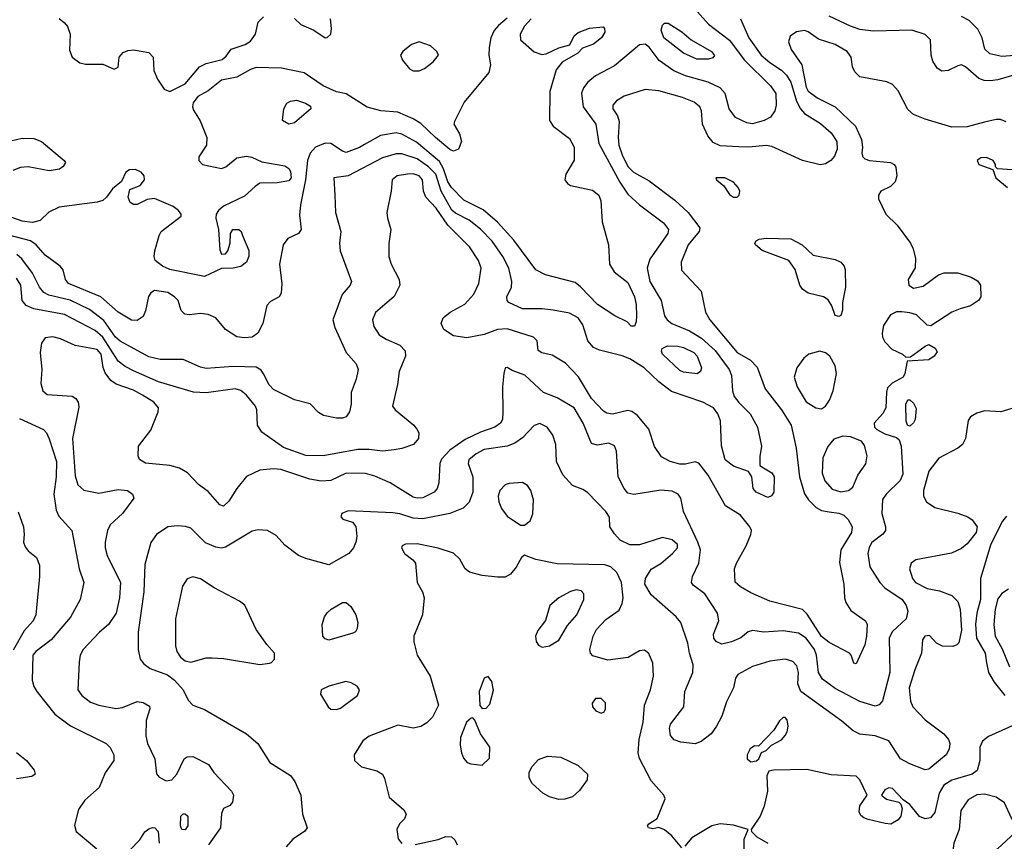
# Model space of a CAD drawing. Extents: x 1173029 to 1307123, y 522559 to 678521.
# Tile 496 of 623: x 1237661 to 1242798, y 632194 to 636480. Entities that reach past the tile are written whole.
import ezdxf

# ---------------------------------------------------------------- set-up
doc = ezdxf.new("R2010")
doc.units = 0

msp = doc.modelspace()

# ---------------------------------------------------------------- linework, layer by layer
at = {"layer": '0CON10XD'}
for points in [[(1241168.5, 636555), (1241255, 636456.8), (1241365, 636373.3), (1241440.7, 636270.7), (1241578.5, 636135), (1241605.4, 636095), (1241607.7, 636035), (1241601.5, 636005), (1241578.2, 635971.8), (1241545.3, 635954.7), (1241485, 635937.7), (1241455, 635942.5), (1241395, 635970), (1241363.4, 636015), (1241342.3, 636095), (1241316.5, 636125), (1241252.9, 636155), (1241135, 636186.8), (1241073.8, 636213.8), (1240997.7, 636267.7), (1240945, 636336.7), (1240925, 636352.8), (1240895, 636348.7), (1240765, 636240.4), (1240665, 636187.3), (1240624.7, 636155.3), (1240602.5, 636125), (1240593, 636097), (1240601.5, 636025), (1240667.1, 635935), (1240683.2, 635835), (1240792.5, 635632.5), (1240835, 635570), (1240895, 635514.5), (1241019.9, 635419.9), (1241046.9, 635385), (1241042.9, 635365), (1240948.2, 635231.8), (1240935.3, 635185), (1240948.9, 635115), (1241007.7, 635015), (1241026, 634935), (1241038.5, 634915), (1241064.5, 634895), (1241156.4, 634856.4), (1241218.7, 634818.7), (1241289.2, 634755), (1241362.4, 634655), (1241374.2, 634625), (1241380.7, 634545), (1241389.5, 634515), (1241412.8, 634482.8), (1241472.9, 634425), (1241511.1, 634355), (1241531.4, 634255), (1241522.3, 634202.3), (1241523.3, 634155), (1241541.7, 634141.7), (1241585, 634116), (1241598, 634095), (1241596, 634015), (1241584.2, 633995.8), (1241565, 633988), (1241503.3, 634015), (1241488.8, 634035), (1241481.2, 634095), (1241464.2, 634124.2), (1241385, 634150.9), (1241342.5, 634185), (1241322.6, 634257.4), (1241317.4, 634387.4), (1241304.3, 634425), (1241280.8, 634455), (1241225.6, 634484.4), (1241061.3, 634541.3), (1240995, 634591.2), (1240918.5, 634665), (1240845, 634710.4), (1240805, 634726.2), (1240686.1, 634756.1), (1240655, 634770.9), (1240626.3, 634805), (1240599, 634889), (1240574.8, 634924.8), (1240529.4, 634949.4), (1240444.6, 634965.4), (1240388, 634972), (1240285, 634972.5), (1240212.9, 635005), (1240204.4, 635015), (1240202.2, 635035), (1240226.5, 635085), (1240228.8, 635115), (1240213.4, 635185), (1240182.8, 635245), (1240127.1, 635325), (1240065, 635388.1), (1240006.2, 635435), (1239935, 635470.2), (1239916.5, 635486.5), (1239860, 635585), (1239831.8, 635675), (1239795, 635713.3), (1239735, 635754.4), (1239655, 635780.8), (1239625, 635781.4), (1239555, 635759.2), (1239375, 635665.3), (1239300, 635655), (1239304.8, 635565), (1239308.5, 635475), (1239337.4, 635375), (1239329.6, 635315), (1239332.5, 635275), (1239392.5, 635115), (1239386, 635095), (1239343.6, 635046.4), (1239295.9, 634914.1), (1239305.6, 634875), (1239364.4, 634745), (1239417.1, 634685), (1239426.7, 634655), (1239416.5, 634605), (1239391.5, 634535), (1239390.5, 634475), (1239381.9, 634435), (1239365, 634408.8), (1239345, 634400.8), (1239315, 634400.8), (1239245.6, 634415.6), (1239220.6, 634430.6), (1239176.4, 634476.4), (1239095, 634496.5), (1238985, 634551.9), (1238962.5, 634575), (1238933.1, 634633.1), (1238921.4, 634651.4), (1238895, 634666.9), (1238775, 634671.2), (1238635, 634661.3), (1238605, 634667.7), (1238515, 634708.2), (1238395, 634707.8), (1238335, 634722.4), (1238185, 634803.1), (1238162, 634825), (1238101.1, 634911.1), (1238025, 634969.3), (1237925, 635016.8), (1237813.8, 635043.8), (1237786.8, 635056.8), (1237764.2, 635084.2), (1237728.1, 635158.1), (1237672.2, 635232.2), (1237646.5, 635255)], [(1240329.6, 636485), (1240295, 636446.5), (1240271.8, 636405), (1240273.6, 636375), (1240345, 636312.1), (1240385, 636298.2), (1240407.8, 636302.2), (1240475, 636334.4), (1240530.8, 636349.2), (1240555, 636396.7), (1240575, 636413.3), (1240635, 636436), (1240705, 636442.5), (1240712.5, 636435), (1240713.3, 636415), (1240696.2, 636385), (1240655, 636352.5), (1240598.3, 636331.7), (1240573.3, 636305), (1240491.1, 636258.9), (1240460.4, 636219.6), (1240426.4, 636106.4), (1240425.8, 635955), (1240444, 635925), (1240530.2, 635860.2), (1240554.4, 635815), (1240555, 635747.5), (1240510.8, 635675), (1240506.2, 635645), (1240520, 635625), (1240535.7, 635615.7), (1240650.6, 635590.6), (1240682.5, 635565), (1240692.9, 635535), (1240700, 635425), (1240732.9, 635305), (1240738.6, 635205), (1240762.9, 635165), (1240835, 635110), (1240869.2, 635035), (1240877.5, 634995), (1240878.8, 634935), (1240877.5, 634905), (1240868.3, 634881.7), (1240851.7, 634881.7), (1240830, 634905), (1240766.2, 634935), (1240675.6, 634995), (1240587, 635087), (1240558.5, 635108.5), (1240405, 635150), (1240354.8, 635174.8), (1240240, 635330), (1240154.8, 635424.8), (1240078.8, 635488.8), (1239979.4, 635539.4), (1239915, 635604.8), (1239895.1, 635635.1), (1239873, 635703), (1239850.8, 635740.8), (1239731.4, 635841.4), (1239655, 635883.7), (1239625, 635890.8), (1239543, 635877), (1239460.6, 635829.4), (1239435, 635813.2), (1239365, 635787.7), (1239345, 635794.6), (1239285, 635834.7), (1239255, 635835.4), (1239205, 635815.4), (1239176.2, 635783.8), (1239163.3, 635745), (1239152.1, 635645), (1239125.7, 635515), (1239121.5, 635461.5), (1239130, 635385), (1239116.2, 635365), (1239060.5, 635339.5), (1239036.6, 635305), (1239017.6, 635205), (1239028.2, 635101.8), (1239025.6, 635054.4), (1239015.6, 635034.4), (1238970, 635010), (1238950.5, 634989.5), (1238929.8, 634895), (1238904.5, 634845), (1238874.5, 634824.5), (1238835, 634820.9), (1238795, 634825.6), (1238736, 634865), (1238685, 634924.5), (1238645, 634942), (1238605, 634948.2), (1238545, 634940.8), (1238522.5, 634945), (1238504.1, 634964.1), (1238488.6, 635015), (1238469.2, 635035), (1238435, 635056.9), (1238365, 635067.1), (1238345, 635055.8), (1238334.1, 635035.9), (1238317.8, 634962.2), (1238305, 634932.5), (1238275, 634911.5), (1238245, 634912.5), (1238175, 634955.4), (1238084.4, 635034.4), (1237916.7, 635105), (1237900.6, 635125), (1237888.6, 635175), (1237873.1, 635195), (1237795, 635252.5), (1237746.7, 635306.7), (1237717, 635327), (1237605, 635356.5)], [(1237866.6, 636486.6), (1237894.6, 636464.6), (1237911.4, 636445), (1237925.6, 636405), (1237921.3, 636321.3), (1237935.7, 636285), (1237975, 636255.6), (1238005, 636248.1), (1238095, 636248.1), (1238155, 636222), (1238175, 636232.5), (1238181.2, 636285), (1238201.1, 636308.9), (1238225, 636319.1), (1238255, 636322.3), (1238335, 636308.9), (1238357.1, 636285), (1238360.8, 636215), (1238379.7, 636169.7), (1238415, 636118.8), (1238445, 636106), (1238525, 636146), (1238600, 636235), (1238635, 636251.1), (1238717.2, 636272.8), (1238739.3, 636290.7), (1238765, 636325.8), (1238838.5, 636351.5), (1238865, 636368.1), (1238892.5, 636405), (1238905, 636467.5), (1238934.1, 636495.9)], [(1240205, 636488.2), (1240159.3, 636450.7), (1240136.7, 636423.3), (1240120, 636385), (1240110, 636335), (1240108.6, 636295), (1240116.9, 636245), (1240108.9, 636205), (1239980.2, 636049.8), (1239929.5, 635949.5), (1239927.1, 635935), (1239956.5, 635885), (1239965.5, 635845), (1239950, 635805), (1239925, 635794.5), (1239905, 635803.8), (1239830, 635865), (1239755, 635938.8), (1239713.9, 635963.9), (1239635, 635997.1), (1239545, 636005.3), (1239474.1, 636024.1), (1239365, 636093.5), (1239314.3, 636104.3), (1239245.5, 636135.5), (1239145, 636203.8), (1239027.6, 636227.6), (1238895, 636231.1), (1238865, 636221.4), (1238795, 636180), (1238715, 636164.4), (1238645, 636109.4), (1238590.4, 636079.6), (1238566.4, 636046.4), (1238563.1, 636025), (1238568, 636008), (1238603.1, 635953.1), (1238637.1, 635865), (1238635.7, 635825), (1238595.7, 635764.3), (1238595.8, 635745), (1238615, 635725.7), (1238715, 635704), (1238736.9, 635713.1), (1238795, 635760), (1238845, 635768.9), (1238873.2, 635763.2), (1238925, 635738.8), (1239045, 635717.5), (1239065, 635704), (1239075, 635688), (1239077.3, 635655), (1239065, 635640), (1239005, 635628.8), (1238915, 635626.9), (1238889.2, 635610.8), (1238835, 635560), (1238725, 635507.5), (1238698.2, 635485), (1238686.4, 635465), (1238684.6, 635445), (1238698.9, 635385), (1238705, 635280), (1238715, 635256.7), (1238735, 635258.8), (1238748, 635275), (1238760, 635315), (1238761.2, 635365), (1238774, 635385), (1238805, 635385.6), (1238816.7, 635375), (1238824.4, 635355)], [(1239095, 636486.7), (1239127.5, 636455), (1239196.1, 636426.1), (1239255, 636386.2), (1239265, 636386.7), (1239283.8, 636405), (1239288, 636435), (1239282.5, 636485)], [(1241422.2, 636485), (1241465.9, 636385), (1241529.3, 636295), (1241575, 636256.3), (1241636.4, 636216.4), (1241661.5, 636191.5), (1241685, 636153.6), (1241714, 636055), (1241734.2, 636015), (1241755, 635991.8), (1241839.1, 635939.1), (1241895, 635890.3), (1241924.2, 635845), (1241926.3, 635805), (1241911.7, 635768.3), (1241893.5, 635745), (1241865, 635727.8), (1241836.9, 635723.1), (1241745, 635745.9), (1241585, 635818.9), (1241555, 635823.3), (1241465, 635814.7), (1241413.7, 635816.3), (1241315, 635822.7), (1241279.2, 635839.2), (1241250.9, 635875), (1241223.5, 635935), (1241218.5, 636005), (1241210, 636025), (1241179.5, 636049.5), (1241118.8, 636075), (1240995, 636108.9), (1240925, 636115.8), (1240815, 636080.6), (1240775, 636056.9), (1240755.6, 636035), (1240755.5, 636015), (1240779.5, 635979.5), (1240789.1, 635949.1), (1240783.7, 635865), (1240787.3, 635825), (1240804.1, 635775), (1240834.5, 635714.5), (1240863.1, 635685), (1240945, 635639.2), (1241079.1, 635539.1), (1241148.9, 635475), (1241209.1, 635395), (1241207.1, 635375), (1241173.9, 635336.1), (1241149.6, 635305), (1241113.1, 635215), (1241114.5, 635174.5), (1241216, 635065), (1241239.2, 634955), (1241261.1, 634915), (1241403.8, 634745), (1241474.7, 634704.7), (1241508.1, 634668.1), (1241551.2, 634555), (1241636.2, 634445), (1241685.4, 634365), (1241711.6, 634245), (1241729.8, 634095), (1241756.2, 634006.2), (1241776.4, 633975), (1241816.2, 633936.2), (1241845, 633920.7), (1241885, 633913.4), (1241935, 633906.5), (1241960.6, 633895), (1241983.3, 633873.3), (1242004.7, 633835), (1242000.6, 633805), (1241945.3, 633715), (1241938.3, 633648.3), (1241960.4, 633535), (1241963.8, 633465), (1241970.8, 633440.8), (1241998.1, 633398.1), (1242073.8, 633345), (1242082, 633325), (1242080, 633265), (1242070.4, 633219.6), (1242025, 633120), (1242013, 633123), (1242000, 633165), (1241990, 633175), (1241885, 633232), (1241845, 633261.8), (1241769.3, 633379.3), (1241745, 633403.6), (1241575, 633446.9), (1241475, 633490.7), (1241422.5, 633522.5), (1241394.2, 633545.8), (1241390.9, 633615), (1241400.9, 633645), (1241452.1, 633735), (1241475.5, 633795), (1241479.5, 633815), (1241471.1, 633835), (1241421.1, 633895), (1241344.5, 633945), (1241253.9, 634105), (1241205, 634166.7), (1241185, 634173.5), (1241135, 634160.9), (1241105, 634160.9), (1241054.7, 634174.7), (1241009.5, 634199.5), (1240973.4, 634253.4), (1240943.1, 634345), (1240884.8, 634414.8), (1240855, 634436.9), (1240835, 634442.3), (1240755, 634422.4), (1240725, 634427.8), (1240707.7, 634437.7), (1240645.4, 634505), (1240577.2, 634617.2), (1240508.6, 634688.6), (1240439.8, 634729.8), (1240385, 634743.1), (1240366.7, 634755), (1240361.2, 634805), (1240341.2, 634825), (1240205, 634867.1), (1240155, 634863.9), (1240085, 634838.8), (1239995, 634820.6), (1239925, 634831.4), (1239874.5, 634864.5), (1239860, 634895), (1239871.4, 634925), (1239908.1, 634955), (1239982.9, 634997.1), (1240031.1, 635048.9), (1240056.2, 635105), (1240068.8, 635185), (1240055.5, 635225), (1240008.8, 635295), (1239895, 635407.7), (1239835, 635496.5), (1239781.1, 635555), (1239768, 635585), (1239763.2, 635645), (1239745, 635666.2), (1239715, 635676.6), (1239684.8, 635675.2), (1239631.2, 635665), (1239604.2, 635645), (1239599.2, 635585), (1239577.3, 635475), (1239579.5, 635445), (1239596.9, 635385), (1239587.9, 635312.1), (1239588.1, 635245), (1239598.9, 635205), (1239641.5, 635125), (1239645.3, 635095), (1239615, 635037.1), (1239517.8, 634952.2), (1239502.7, 634915), (1239509.1, 634879.1), (1239536.7, 634836.7), (1239573.2, 634813.2), (1239645, 634782.5), (1239672.7, 634752.7), (1239673.4, 634725), (1239640.8, 634645), (1239632.4, 634577.6), (1239607.1, 634465), (1239620.6, 634445), (1239717.5, 634365), (1239734, 634345), (1239744.3, 634324.3), (1239742.5, 634295)], [(1241255, 636274.6), (1241193.8, 636275), (1241124.3, 636305), (1241021.5, 636385), (1241008.5, 636425), (1241015, 636451.2), (1241025, 636462), (1241045, 636462.5), (1241115, 636417.8), (1241164.6, 636374.6), (1241271.4, 636315), (1241286.6, 636293.4), (1241277.8, 636282.2), (1241255, 636274.6)], [(1242925, 636214.3), (1242765, 636166.9), (1242725, 636161.5), (1242693.6, 636163.6), (1242665, 636174.4), (1242595, 636234.2), (1242575, 636244.2), (1242555, 636240), (1242505.5, 636214.5), (1242471.5, 636211.5), (1242448, 636228), (1242424.6, 636264.6), (1242417.1, 636295), (1242412.7, 636375), (1242385, 636403.6), (1242315, 636425.3), (1242115, 636420), (1242045, 636429.7), (1241996.6, 636446.6), (1241885, 636498.2)], [(1242945, 636301.4), (1242785, 636289.1), (1242723.1, 636303.1), (1242696.2, 636326.2), (1242683.4, 636385), (1242660.4, 636430.4), (1242615.7, 636475.7), (1242575, 636497.3)], [(1242808.2, 635948.2), (1242779.2, 635959.2), (1242755, 635960.4), (1242695.6, 635945.6), (1242605, 635921.5), (1242525, 635920.5), (1242385, 635961.1), (1242325, 635985.4), (1242295, 636011.9), (1242245, 636110), (1242215, 636142.9), (1242185.5, 636155.5), (1242045, 636181.9), (1242017.8, 636207.8), (1242006.7, 636235), (1241999.4, 636285), (1241978.6, 636315), (1241915, 636351.8), (1241828.3, 636378.3), (1241775, 636417.3), (1241755, 636424.5), (1241713.8, 636416.2), (1241680.8, 636395), (1241673.1, 636365), (1241685.7, 636325), (1241742.5, 636245), (1241765, 636128.8), (1241775, 636108.1), (1241825, 636071.8), (1241915.6, 636025), (1242022.5, 635925), (1242053.1, 635855), (1242059.2, 635815), (1242054.2, 635784.2), (1242060, 635765), (1242070, 635755), (1242095, 635746.2), (1242205, 635736.2), (1242224.2, 635724.2), (1242231.7, 635711.7), (1242238.1, 635665), (1242229.2, 635635), (1242205, 635610.8), (1242154, 635585), (1242142, 635565), (1242142, 635545), (1242180, 635465), (1242238.5, 635408.5), (1242308.5, 635315), (1242323.5, 635285), (1242334.5, 635235), (1242333.4, 635186.6), (1242296.7, 635125), (1242299.4, 635095), (1242325, 635080), (1242375, 635090.8), (1242455, 635149.4), (1242485, 635159.5), (1242555, 635159.5), (1242625, 635137.5), (1242658.1, 635118.1), (1242674.4, 635095), (1242675.7, 635034.3), (1242663.3, 635015), (1242621.9, 634988.1), (1242568.2, 634971.8), (1242524.6, 634955.4), (1242415, 634882.5), (1242395, 634887.1), (1242340, 634940), (1242305, 634951.8), (1242263.6, 634956.4), (1242235, 634955.6), (1242205, 634940), (1242167.8, 634885), (1242160.5, 634845), (1242162.5, 634825), (1242175, 634800), (1242211.7, 634761.7), (1242267.5, 634735), (1242285, 634720), (1242308.3, 634721.7), (1242385, 634777.8), (1242405, 634785.6), (1242437.4, 634767.4), (1242447.7, 634747.7), (1242432.9, 634725), (1242405, 634706.5), (1242291.7, 634698.3), (1242280, 634635), (1242270, 634615), (1242213.3, 634585), (1242189.4, 634560.6), (1242183.4, 634536.6), (1242180.9, 634455), (1242164.1, 634425.9), (1242119.4, 634375), (1242120.8, 634355), (1242132.4, 634342.4), (1242175, 634319.4), (1242235, 634301.2), (1242249.2, 634289.2), (1242260, 634255), (1242269.5, 634109.5), (1242254.2, 634075.8), (1242181.4, 634005), (1242162.4, 633977.6), (1242159.4, 633905), (1242178.9, 633835), (1242178.6, 633815), (1242165, 633797.1), (1242107.4, 633752.6), (1242093.1, 633726.9), (1242086.8, 633695), (1242095.9, 633625.9), (1242149.6, 633545), (1242175.7, 633515.7), (1242264.5, 633455), (1242285.5, 633425), (1242295.6, 633394.4), (1242286.5, 633355), (1242215, 633288.8), (1242198.2, 633255), (1242200.6, 633075), (1242163.6, 632926.4), (1242145, 632905.7), (1242125, 632899.1), (1242045, 632922.9), (1241915, 632992), (1241849.9, 633039.9), (1241828, 633075), (1241819, 633165), (1241808, 633195), (1241765, 633254.2), (1241725, 633279.4), (1241645, 633291.6), (1241544.5, 633284.5), (1241485, 633294), (1241462.7, 633287.3), (1241423.8, 633255), (1241375, 633235.5), (1241325, 633223.5), (1241295, 633235.7), (1241283.6, 633253.6), (1241281.1, 633275), (1241308.6, 633345), (1241301.9, 633385), (1241235.2, 633485.2), (1241175, 633530), (1241165.7, 633545), (1241171.4, 633575), (1241205.4, 633644.6), (1241212.5, 633715), (1241199.6, 633755), (1241123.8, 633915), (1241111.1, 633985), (1241097.5, 634005), (1241065, 634020.5), (1241006.3, 634026.3), (1240952.3, 634017.7), (1240865, 634002.7), (1240835, 634011.1), (1240814.6, 634035), (1240784, 634095), (1240775, 634230), (1240765, 634258), (1240735, 634270.6), (1240675, 634261.4), (1240645, 634270), (1240601.2, 634375), (1240555, 634455.5), (1240465, 634507.5), (1240395, 634535.6), (1240296.5, 634626.5), (1240230.5, 634650.5), (1240205, 634666.7), (1240193.8, 634665), (1240188, 634635), (1240180.5, 634565), (1240182.7, 634435), (1240179.5, 634395), (1240170, 634375), (1240140.8, 634355), (1240065, 634329.2), (1239985, 634290.9), (1239905.6, 634234.4), (1239862, 634188), (1239852.9, 634165), (1239848.9, 634065), (1239840, 634035), (1239824, 634015), (1239765, 633986.2), (1239735, 633984), (1239715, 633989.2), (1239595, 634063.6), (1239515, 634099.2), (1239465, 634112.8), (1239365, 634115.3), (1239285, 634077.3), (1239233.4, 634073.4), (1239175, 634082.9), (1239023.4, 634133.4), (1238985, 634137.6), (1238915, 634130), (1238845, 634096.7), (1238794.7, 634035.3), (1238751.7, 633968.3), (1238725, 633943.1), (1238705, 633949.4), (1238645, 634018.5), (1238595, 634055.6), (1238537, 634117), (1238495, 634140.9), (1238444, 634154)], [(1239745, 636214.3), (1239773.7, 636226.3), (1239819.4, 636260.6), (1239845.8, 636295), (1239837.5, 636315), (1239805, 636344.4), (1239745, 636364.5), (1239705, 636351.5), (1239660, 636315), (1239648.1, 636295), (1239659.1, 636269.1), (1239694.6, 636224.6), (1239715, 636214.4), (1239745, 636214.3)], [(1239065, 635936), (1239032.5, 635955), (1239040, 636015), (1239055.8, 636044.2), (1239075, 636056), (1239105, 636060), (1239152.5, 636045), (1239179.3, 636029.3), (1239180, 636015), (1239095, 635942.5), (1239065, 635936)], [(1237615, 635848.1), (1237675, 635862.1), (1237735, 635860.9), (1237775.4, 635845.4), (1237893.3, 635745), (1237900, 635735), (1237888.8, 635715), (1237868.8, 635701.2), (1237815, 635691.9), (1237705, 635713.1), (1237665, 635709.2), (1237625, 635694)], [(1242915, 635692.7), (1242763, 635703), (1242752.5, 635712.5), (1242752.5, 635725), (1242740, 635745), (1242705, 635762), (1242675, 635759.2), (1242656.2, 635745), (1242665, 635724.2), (1242738.3, 635698.3), (1242753.8, 635655), (1242815, 635605.7)], [(1238824.4, 635355), (1238856.8, 635276.8), (1238857.3, 635247.3), (1238844.2, 635215), (1238815, 635192.2), (1238775, 635183.5), (1238715, 635182.5), (1238625, 635141.2), (1238445, 635178), (1238405.8, 635195), (1238367.5, 635225), (1238363.1, 635245), (1238367.1, 635275), (1238389.2, 635355), (1238400, 635375), (1238504, 635455), (1238504, 635465), (1238489.2, 635485), (1238462, 635505), (1238365, 635547.1), (1238326.8, 635543.2), (1238275, 635515.8), (1238255, 635516), (1238237.3, 635527.3), (1238227.5, 635555), (1238235.9, 635594.1), (1238290, 635615), (1238312.5, 635645), (1238310, 635665), (1238295, 635684.2), (1238265, 635699.4), (1238235, 635697.5), (1238215.6, 635684.4), (1238193.1, 635636.9), (1238145, 635598.6), (1238115, 635554), (1238095, 635537.8), (1238065, 635528.8), (1237867.7, 635502.3), (1237814.1, 635475.9), (1237767.4, 635432.6), (1237728.3, 635421.7), (1237675, 635428.6), (1237535, 635477.6)], [(1241405, 635554), (1241415.8, 635565), (1241419.2, 635585), (1241410, 635605), (1241385, 635633.3), (1241340, 635655), (1241294.1, 635655.9), (1241297.5, 635645), (1241334.2, 635614.2), (1241365, 635569.2), (1241385, 635554.3), (1241405, 635554)], [(1241935, 634931.2), (1241915, 634937.5), (1241897.7, 634987.7), (1241879.1, 635019.1), (1241854.4, 635034.4), (1241775, 635054.4), (1241745, 635074.3), (1241732.1, 635095), (1241707.2, 635177.2), (1241674.5, 635224.5), (1241535, 635277.1), (1241500, 635305), (1241497.5, 635315), (1241504.1, 635325.9), (1241520, 635335), (1241555, 635340), (1241685, 635337.1), (1241743.8, 635305), (1241801.2, 635251.2), (1241915, 635229.5), (1241945.8, 635215), (1241961.9, 635195), (1241968.5, 635175), (1241970, 635085), (1241953.8, 635005), (1241953.8, 634965), (1241945, 634937.5), (1241935, 634931.2)], [(1239742.5, 634295), (1239716.2, 634265), (1239655.9, 634244.1), (1239615, 634236.9), (1239555, 634229.6), (1239485, 634238.7), (1239425, 634238.4), (1239245, 634205.4), (1239155, 634207.7), (1239038.2, 634248.2), (1238925, 634327.8), (1238902.3, 634365), (1238899.3, 634445), (1238892.2, 634465), (1238845, 634521.8), (1238815, 634546.5), (1238785, 634554.2), (1238635, 634534.1), (1238567.4, 634537.4), (1238385, 634591.1), (1238255, 634649.2), (1238211.3, 634671.3), (1238175, 634698.4), (1238095, 634824.3), (1238055, 634859.6), (1237895, 634942.5), (1237735, 634971.4), (1237695, 634989.7), (1237675.2, 635015.2), (1237667.1, 635095), (1237645, 635132)], [(1238444, 634154), (1238317.3, 634167.3), (1238285.9, 634185.9), (1238280, 634205), (1238282, 634255), (1238345, 634338.8), (1238384.5, 634435), (1238385.4, 634455), (1238361.2, 634485), (1238302.4, 634522.4), (1238255, 634547.4), (1238165, 634578.7), (1238137.7, 634597.7), (1238107.4, 634637.4), (1238096.6, 634666.6), (1238087.1, 634735), (1238065, 634759.5), (1237951.4, 634781.4), (1237875, 634815.6), (1237834.5, 634825.5), (1237795, 634820), (1237775, 634793.3), (1237767.5, 634745), (1237776.6, 634655), (1237772.2, 634582.2), (1237781.9, 634545), (1237805, 634525.6), (1237935.9, 634515.9), (1237953.9, 634503.9), (1237965.7, 634485.7), (1237970.5, 634459.5), (1237936.4, 634295), (1237950.3, 634100.3), (1237965, 634054.4), (1237995.3, 634025.3), (1238075, 634011.1), (1238175, 634028.9), (1238224.1, 634024.1), (1238250, 634005), (1238256.2, 633985), (1238197.5, 633905), (1238133.5, 633845), (1238119.1, 633815), (1238107.7, 633755), (1238107.7, 633725), (1238117.9, 633685), (1238186.7, 633545), (1238182.9, 633465), (1238164.6, 633385), (1238125.6, 633325), (1238078.6, 633285), (1237993.1, 633195), (1237976.7, 633165), (1237971.1, 633128.9), (1237965.6, 632985), (1237985.7, 632955), (1238030.6, 632920.6), (1238075, 632904.5), (1238163.2, 632886.8), (1238197.4, 632892.6), (1238275, 632922.9), (1238305, 632918.6), (1238338.8, 632898.8), (1238341.2, 632885), (1238320.6, 632825), (1238319.4, 632745), (1238328.9, 632705), (1238366.5, 632625), (1238375.7, 632545.7), (1238388.9, 632528.9), (1238425, 632509.5), (1238455, 632514.4), (1238481.1, 632545), (1238520, 632625), (1238535, 632634.2), (1238565, 632635.8), (1238646.2, 632595), (1238675, 632553.3), (1238765.8, 632455.8), (1238776.2, 632435), (1238771.7, 632398.3), (1238758.3, 632381.7), (1238724, 632365), (1238715, 632340), (1238709.4, 632265), (1238647.1, 632175)], [(1241195, 634633.6), (1241125, 634641.1), (1241105, 634650.4), (1241014.4, 634735), (1241009.2, 634750.8), (1241014, 634765), (1241041.8, 634778.2), (1241095, 634777.3), (1241125, 634770.3), (1241177.8, 634745), (1241196.2, 634725), (1241218.2, 634665), (1241212.9, 634645), (1241195, 634633.6)], [(1241845, 634450.9), (1241865.9, 634464.1), (1241885.4, 634495), (1241904.6, 634545), (1241922.5, 634635), (1241915.8, 634675), (1241888.6, 634725), (1241865, 634743.3), (1241835, 634751.8), (1241778.8, 634735), (1241753.1, 634715), (1241715.5, 634665), (1241702.5, 634615), (1241717.5, 634565), (1241765, 634487.1), (1241815, 634455.5), (1241845, 634450.9)], [(1242305, 634360), (1242292.5, 634365), (1242286.4, 634386.4), (1242283.8, 634475), (1242295, 634496.7), (1242305, 634496.7), (1242325, 634480), (1242338.3, 634451.7), (1242333.8, 634395), (1242325, 634376.7), (1242305, 634360)], [(1242885, 634465.8), (1242780, 634435), (1242695, 634439.2), (1242655, 634428), (1242622.1, 634407.9), (1242609.7, 634390.3), (1242596, 634295), (1242580, 634265), (1242555.4, 634244.6), (1242456.7, 634193.3), (1242404.3, 634125.7), (1242376.1, 634025), (1242377.3, 633995), (1242392.2, 633965), (1242436.2, 633935), (1242556.4, 633906.4), (1242607.4, 633887.4), (1242631.4, 633871.4), (1242656.4, 633835), (1242650.8, 633805), (1242603.8, 633746.2), (1242575, 633721.8), (1242523.4, 633696.6), (1242336.7, 633663.3), (1242313.1, 633645), (1242303.6, 633616.4), (1242318.9, 633565), (1242335.6, 633545), (1242395, 633513.2), (1242460.4, 633500.4), (1242525, 633476.8), (1242555.8, 633445.8), (1242568, 633405), (1242574.1, 633295), (1242560.4, 633229.6), (1242551.1, 633218.9), (1242529.3, 633210.7), (1242475, 633212.2), (1242445, 633228.1), (1242408.4, 633268.4), (1242383.1, 633265), (1242371.5, 633245), (1242366.5, 633175), (1242330.9, 633089.1), (1242302.7, 632995), (1242309.6, 632925), (1242320.8, 632895), (1242385, 632827.7), (1242482.1, 632755), (1242507.2, 632725), (1242514.1, 632705), (1242510.4, 632675), (1242494.7, 632645.3), (1242465, 632620.9), (1242405, 632570), (1242385, 632567.8), (1242305, 632597.8), (1242257.5, 632625), (1242195, 632717.5), (1242124.6, 632744.6), (1242043.7, 632753.7), (1242010.2, 632770.2), (1241951.1, 632821.1), (1241737.1, 632975), (1241720.9, 633015), (1241724.4, 633075), (1241715, 633110), (1241695, 633132.5), (1241655, 633144.4), (1241575, 633133.6), (1241484, 633106), (1241408.8, 633065), (1241396.7, 633045), (1241386.2, 632995), (1241348.3, 632921.7), (1241323.7, 632846.3), (1241297.5, 632795), (1241268.1, 632755), (1241217.5, 632715)], [(1237660.2, 634400.2), (1237785, 634342.9), (1237801.1, 634325), (1237815, 634294), (1237852.7, 634175), (1237852, 634095), (1237840.2, 634005), (1237850.9, 633920.9), (1237865, 633890.6), (1237933.1, 633815), (1237972.5, 633615), (1237996.9, 633545), (1237976.7, 633455), (1237927.1, 633362.9), (1237825.3, 633244.7), (1237745, 633184), (1237730.8, 633165), (1237726.2, 633035), (1237735, 633002.5), (1237750, 632975), (1237845, 632857.5), (1237926.5, 632796.5), (1238112, 632705), (1238133.6, 632683.6), (1238153.3, 632645), (1238151.8, 632615), (1238108.2, 632551.8), (1238075.6, 632475), (1238002, 632408), (1237969.1, 632360.9), (1237948, 632278), (1237955.5, 632245), (1238064.5, 632155)], [(1241217.5, 632715), (1241185, 632702.5), (1241110.7, 632710.7), (1241075, 632724), (1241056.8, 632746.8), (1241052.2, 632785), (1241057.5, 632805), (1241126.6, 632895), (1241132.2, 632975), (1241174.1, 633075), (1241175.4, 633115), (1241155.4, 633175), (1241147, 633227), (1241111.1, 633335), (1241085.6, 633365), (1240955, 633480), (1240923.1, 633535), (1240926.5, 633565), (1240955, 633613.8), (1241006.9, 633643.1), (1241066.7, 633695), (1241092.9, 633725), (1241093.2, 633743.2), (1241065, 633767.5), (1241015, 633779.5), (1240895, 633741.4), (1240845, 633740), (1240795, 633764.5), (1240765, 633798.6), (1240740, 633835), (1240738, 633885), (1240720, 633915), (1240624.5, 634014.5), (1240600, 634030), (1240545, 634050), (1240495, 634105.7), (1240462.7, 634175), (1240458, 634265), (1240443, 634313), (1240413.3, 634355), (1240375, 634373.6), (1240345, 634363.5), (1240285, 634298.8), (1240245, 634270.8), (1240204.1, 634255.9), (1240085, 634238), (1240042.1, 634215), (1240005.4, 634185), (1240000.4, 634165), (1240026, 634095), (1240025.3, 634015), (1240006.4, 633963.6), (1239975, 633931.5), (1239905.3, 633904.7), (1239765, 633876.7), (1239715, 633879.5), (1239645, 633902.9), (1239607.6, 633907.6), (1239375, 633918), (1239342.5, 633905), (1239337, 633887), (1239347.5, 633875), (1239398.3, 633858.3), (1239415.9, 633835.9), (1239420, 633785), (1239415.7, 633755), (1239402.9, 633725), (1239379.2, 633695), (1239275, 633637.1), (1239155, 633668.9), (1239115.9, 633685.9), (1239045, 633738.6), (1238999.4, 633789.4), (1238955, 633815.6), (1238905, 633819.4), (1238875, 633811.9), (1238735, 633728.9), (1238715, 633723.5), (1238685, 633728.9), (1238631.1, 633751.1), (1238555, 633828.1), (1238527.2, 633837.2), (1238485, 633839.5), (1238434, 633835), (1238375, 633794), (1238346.3, 633753.7), (1238315, 633637.5), (1238309.1, 633495), (1238280, 633285), (1238279.1, 633195), (1238290.5, 633145), (1238309.5, 633119.5), (1238341.4, 633095), (1238432.2, 633062.2), (1238469.6, 633035), (1238514.6, 632985), (1238540.6, 632930.6), (1238564.5, 632904.5), (1238625, 632882.5), (1238845.5, 632755.5), (1238903.9, 632703.9), (1238966.7, 632605), (1239075, 632538.1), (1239096.6, 632506.6), (1239128.7, 632435), (1239136.2, 632335), (1239161.4, 632265), (1239147.5, 632245), (1239086.9, 632205), (1239051.8, 632165)], [(1241945, 634017.8), (1241985, 634024.5), (1242007.7, 634042.3), (1242033.2, 634105), (1242076, 634164), (1242082.2, 634205), (1242069.3, 634259.3), (1242052.4, 634282.4), (1241996.2, 634305), (1241955, 634308.4), (1241908.6, 634291.4), (1241876.7, 634253.3), (1241852, 634195), (1241847.3, 634115), (1241861.5, 634075), (1241901, 634031), (1241945, 634017.8)], [(1240295, 633844.2), (1240324.5, 633865.5), (1240338.3, 633901.7), (1240342.1, 633975), (1240327.8, 634025), (1240310.6, 634050.6), (1240285, 634065.6), (1240215, 634060.5), (1240195, 634053.5), (1240166.5, 634025), (1240157.7, 633995), (1240160.4, 633965), (1240175, 633930), (1240205, 633890), (1240275, 633844.2), (1240295, 633844.2)], [(1237653.6, 633913.6), (1237682.1, 633835), (1237684.6, 633795), (1237681.8, 633755), (1237689.8, 633729.8), (1237705, 633709.5), (1237748.5, 633675), (1237764.7, 633634.7), (1237764.7, 633575), (1237745.4, 633375.4), (1237731.6, 633345), (1237685, 633291.8), (1237628, 633192)], [(1242809, 633891), (1242789.3, 633865), (1242728.4, 633745), (1242674.5, 633565), (1242674.8, 633455), (1242654.8, 633385), (1242647.1, 633325), (1242653.5, 633253.5), (1242698.4, 633175), (1242705.8, 633125.8), (1242715.3, 633075), (1242745, 633023.6), (1242801.8, 632955)], [(1241115, 632160.8), (1241063.3, 632223.3), (1241025, 632254.3), (1240995, 632266.7), (1240965, 632260), (1240942.5, 632265), (1240937.5, 632275), (1240943.3, 632285), (1240987, 632313), (1241029.2, 632415), (1241022, 632435), (1240955, 632509.2), (1240895.5, 632625.5), (1240888.8, 632655), (1240893.3, 632725), (1240913.7, 632815), (1240920.4, 632905), (1240952.7, 632985), (1240968.5, 633055), (1240963.7, 633123.7), (1240943.2, 633173.2), (1240921.7, 633191.7), (1240895, 633188), (1240836.4, 633153.6), (1240730.5, 633139.5), (1240651.4, 633161.4), (1240638.6, 633175), (1240635.6, 633195), (1240653.6, 633265), (1240671.1, 633298.9), (1240719.1, 633350.9), (1240789.5, 633400.5), (1240804.6, 633435.4), (1240809.1, 633465), (1240801.6, 633545), (1240777.1, 633597.1), (1240746.2, 633626.2), (1240715, 633637.3), (1240465, 633642.2), (1240355, 633664), (1240295, 633686.7), (1240278.8, 633675), (1240252.2, 633625), (1240222.7, 633587.3), (1240195, 633571.5), (1240155, 633571.5), (1240075, 633581.5), (1240008.9, 633598.9), (1239985.7, 633615), (1239956.9, 633666.9), (1239925, 633696.9), (1239845, 633724.3), (1239735, 633745.6), (1239675, 633744), (1239657.5, 633735), (1239653.8, 633725), (1239668.8, 633695), (1239712.5, 633662.5), (1239726, 633645), (1239735.7, 633545), (1239762.7, 633495), (1239770.8, 633465), (1239762.9, 633375), (1239718, 633265), (1239717.3, 633235), (1239735.4, 633165), (1239802.2, 633055), (1239846.7, 632905), (1239815, 632842.5), (1239785, 632811.9), (1239755, 632793.3), (1239715, 632784.4), (1239635, 632800.8), (1239485, 632742), (1239452.1, 632717.9), (1239406.9, 632645), (1239408.9, 632615), (1239445, 632582.7), (1239525, 632561.2), (1239554, 632544), (1239565, 632521.2), (1239589.5, 632425), (1239665, 632358.1), (1239676.9, 632335), (1239669.1, 632310.9), (1239642.9, 632285), (1239628.5, 632255), (1239636.8, 632206.8), (1239655, 632182)], [(1238914.3, 633115.7), (1238965, 633123.8), (1238975, 633126.7), (1238991.2, 633145), (1238990, 633175), (1238950.1, 633220.1), (1238895, 633300), (1238835.3, 633425.3), (1238807.4, 633447.4), (1238676.4, 633516.4), (1238605, 633562.9), (1238565, 633574.4), (1238535, 633562.9), (1238510.9, 633525), (1238474.6, 633355), (1238474.7, 633214.7), (1238480.4, 633185), (1238499.6, 633155), (1238525, 633135.4), (1238555, 633127.9), (1238635, 633150.6), (1238665, 633152.2), (1238725, 633148.5), (1238914.3, 633115.7)], [(1240386.4, 633206.4), (1240425, 633213.8), (1240475, 633244), (1240519.3, 633320.7), (1240567.9, 633375), (1240604.5, 633455), (1240604.4, 633484.4), (1240590.9, 633500.9), (1240565, 633506.7), (1240535, 633497.5), (1240474, 633465), (1240428, 633425), (1240404.2, 633345.8), (1240365, 633293.3), (1240352.5, 633265), (1240355.9, 633235.9), (1240367.7, 633217.7), (1240386.4, 633206.4)], [(1242820.3, 633509.7), (1242785, 633486.2), (1242765, 633458.6), (1242750, 633405), (1242742.9, 633325), (1242749.7, 633265), (1242787.8, 633197.8), (1242824.7, 633105)], [(1239275, 633243.8), (1239255, 633250), (1239242.5, 633265), (1239238.8, 633325), (1239252, 633365), (1239265, 633386.7), (1239285.6, 633404.4), (1239345, 633439.2), (1239365, 633439.2), (1239388.3, 633418.3), (1239414.4, 633375), (1239425.8, 633335), (1239422, 633305), (1239412.5, 633287.5), (1239400.3, 633279.7), (1239275, 633243.8)], [(1239315, 632882), (1239335, 632888.8), (1239423.3, 632955), (1239433.8, 632985), (1239422.7, 633002.7), (1239390.9, 633020.9), (1239362.1, 633027.9), (1239275, 633004.2), (1239233.8, 632985), (1239231.2, 632961.2), (1239271.2, 632895), (1239285, 632884), (1239315, 632882)], [(1240075, 632886.7), (1240095, 632888.8), (1240115, 632910), (1240133.2, 632983.2), (1240125, 633027.5), (1240105, 633053.3), (1240084, 633045), (1240058.2, 632975), (1240062.5, 632902.5), (1240075, 632886.7)], [(1240695, 632862.5), (1240710, 632870), (1240717, 632883), (1240717, 632917), (1240695, 632940), (1240665, 632940), (1240647.5, 632915), (1240650, 632895), (1240667.5, 632875), (1240695, 632862.5)], [(1240075, 632591.2), (1240111.7, 632628.3), (1240113.8, 632685), (1240066.2, 632755), (1240036.1, 632826.1), (1240025, 632837.5), (1240016.7, 632836.7), (1239992.9, 632815), (1239962, 632735), (1239958.8, 632695), (1239965.8, 632655), (1239977.3, 632627.3), (1239995.8, 632605.8), (1240015, 632597.5), (1240075, 632591.2)], [(1241475, 632608.8), (1241505, 632613.3), (1241517.5, 632625), (1241531.7, 632658.3), (1241555, 632667.5), (1241584, 632696), (1241635, 632723.8), (1241655, 632746.2), (1241665.6, 632765), (1241671.4, 632795), (1241665, 632827.5), (1241655, 632840), (1241645, 632840), (1241625, 632823.3), (1241595.8, 632774.2), (1241515, 632690), (1241495, 632692.5), (1241472.7, 632677.3), (1241456.2, 632645), (1241456.7, 632625), (1241475, 632608.8)], [(1242855, 632803.6), (1242715, 632740.9), (1242684, 632716), (1242671.1, 632685), (1242670.6, 632615), (1242655.8, 632564.2), (1242631.2, 632545), (1242525, 632514), (1242483.5, 632486.5), (1242457.6, 632445), (1242435.4, 632345), (1242413.1, 632316.9), (1242385, 632310.8), (1242355, 632324.4), (1242305, 632386.2), (1242270.7, 632410.7), (1242215, 632470), (1242195, 632473.8), (1242175, 632463.3), (1242157.5, 632435), (1242160.7, 632430.7), (1242184.2, 632414.2), (1242248.8, 632398.8), (1242258.8, 632388.8), (1242266, 632366), (1242259.2, 632325), (1242244.4, 632305.6), (1242205.7, 632284.3), (1242176.8, 632286.8), (1242087.6, 632307.6), (1242065, 632316), (1242049.5, 632329.5), (1242041.7, 632348.3), (1242045, 632380), (1242082.5, 632435), (1242043.8, 632515), (1242025, 632533.3), (1241895, 632540.8), (1241768.4, 632568.4), (1241594.2, 632565.8), (1241569.3, 632560.7), (1241560, 632535), (1241563.3, 632455), (1241545, 632376.7), (1241524.6, 632325.4), (1241477.5, 632255), (1241480, 632245), (1241507, 632217), (1241565, 632184.2)], [(1237645, 632656.9), (1237696.2, 632615), (1237736.7, 632565), (1237742.5, 632545), (1237725, 632532), (1237645, 632520)], [(1240475, 632411.8), (1240425, 632425.5), (1240391.4, 632445), (1240334.5, 632495), (1240319.1, 632525), (1240319.5, 632555), (1240335.4, 632584.6), (1240368.3, 632621.7), (1240415, 632637.7), (1240485, 632633.1), (1240575, 632590), (1240622.9, 632545), (1240622.1, 632515), (1240581.2, 632458.8), (1240545, 632425.7), (1240505, 632414.4), (1240475, 632411.8)], [(1242595, 631950), (1242610.8, 631965), (1242633.6, 632026.4), (1242685, 632051.5), (1242763.3, 632155), (1242878.3, 632261.7), (1242835, 632315.6), (1242799.3, 632395), (1242755, 632425.3), (1242695, 632440.8), (1242655, 632436.4), (1242609.8, 632410.2), (1242571.6, 632355), (1242562.2, 632255), (1242534.7, 632185), (1242529.6, 632145), (1242547.6, 632107.6), (1242606.7, 632055), (1242606.4, 632043.6), (1242565, 632013.3), (1242555.8, 631985), (1242565, 631962), (1242595, 631950)], [(1238525, 632253.8), (1238507.5, 632255), (1238501.2, 632275), (1238502, 632325), (1238515, 632338), (1238525, 632338), (1238538, 632325), (1238538, 632275), (1238525, 632253.8)], [(1238185, 632095.4), (1238287.9, 632202.1), (1238315, 632243.8), (1238335, 632260), (1238355, 632265.8), (1238366.7, 632265), (1238384, 632245), (1238389.2, 632185)], [(1241441.2, 632155), (1241441.2, 632205), (1241462.5, 632255), (1241385, 632278.2), (1241315.3, 632285.3), (1241272.5, 632275), (1241168.1, 632211.9), (1241131.7, 632168.3)], [(1239725, 632176.9), (1239845, 632204), (1239885, 632220), (1239915, 632218), (1239932.2, 632202.2), (1239944.5, 632175)]]:
    msp.add_lwpolyline(points, dxfattribs=at)

doc.saveas('drawing.dxf')
